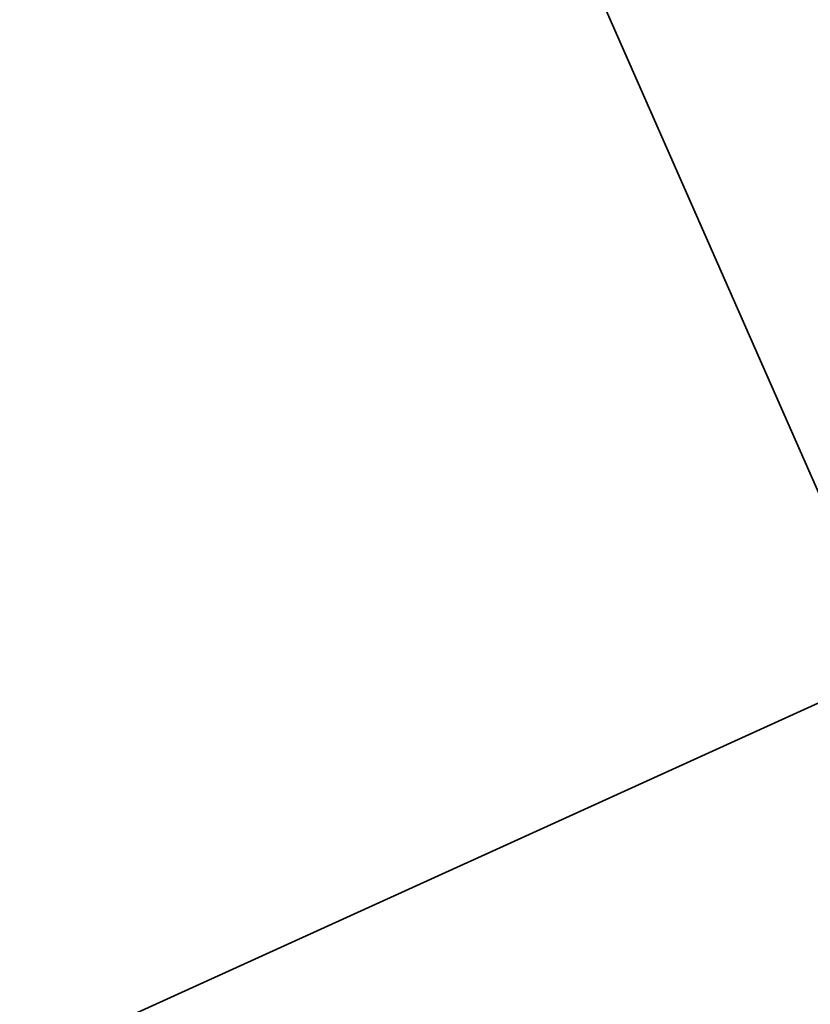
# Model space of a CAD drawing. Header units: metres. Extents: x 163628 to 167855, y 402678 to 405435.
# Tile 681 of 1056: x 165673.121 to 165673.436, y 404061.587 to 404061.979. Entities that reach past the tile are written whole.
import ezdxf

# ---------------------------------------------------------------- set-up
doc = ezdxf.new("R2010")
doc.units = ezdxf.units.M
for name, color, linetype, lineweight in [('X-CA190022.004-UO-BGT_Ondergrond$0$GE_314_WGDRijbaanLokaleweg_Vlak_GEM', 253, 'Continuous', 9), ('X-CA190022.004-UO-BGT_Ondergrond$0$GE_367_OWGBerm_groenvoorziening_grasenk_GEM', 253, 'Continuous', 9), ('X-CA190022.004-UO-BGT_Ondergrond$0$GE_401_OTDErf_Vlak_GEM', 253, 'Continuous', 9), ('X-CA190022.004-UO-BGT_Ondergrond$0$GE_601_PNDgrondvlakpand_Vlak_MV_GEM', 34, 'Continuous', 35)]:
    doc.layers.add(name, color=color, linetype=linetype, lineweight=lineweight)
doc.layers.add('X-CA190022.004-UO-KL_Wenstracé_v0.3$0$N-WE-KL-TRACE_WENSTRACE-G 1.5m', color=24, linetype='Continuous', lineweight=35, transparency=0.6)

msp = doc.modelspace()

# ---------------------------------------------------------------- linework, layer by layer
at = {"layer": 'X-CA190022.004-UO-BGT_Ondergrond$0$GE_314_WGDRijbaanLokaleweg_Vlak_GEM', "extrusion": (0, 0, -1)}
msp.add_arc((-165627.92041, 404108.72456), 72.11001, 211.3846885, 240.3008563, dxfattribs=at)
at = {"layer": 'X-CA190022.004-UO-BGT_Ondergrond$0$GE_367_OWGBerm_groenvoorziening_grasenk_GEM'}
msp.add_arc((165627.92041, 404108.72456), 72.11001, 299.6991437, 328.6153115, dxfattribs=at)
at = {"layer": 'X-CA190022.004-UO-BGT_Ondergrond$0$GE_401_OTDErf_Vlak_GEM', "flags": 128}
msp.add_lwpolyline([(165654.73, 404074.15), (165660.27, 404076.67), (165661.73, 404073.54), (165664.42, 404074.811), (165668.98, 404076.861), (165671.4, 404071.501), (165669.48, 404070.631), (165671.76, 404065.481), (165673.13, 404066.081), (165674.07, 404065.751), (165674.97, 404063.731), (165674.58, 404062.831), (165673.25, 404062.221), (165673.47, 404061.721), (165669.413, 404059.878), (165668.188, 404059.322), (165659.93, 404055.571), (165657.86, 404060.121), (165655.74, 404064.81), (165655.13, 404066.16), (165656.224, 404066.655), (165654.58, 404070.27)], dxfattribs=at)
at = {"layer": 'X-CA190022.004-UO-BGT_Ondergrond$0$GE_601_PNDgrondvlakpand_Vlak_MV_GEM', "flags": 128}
msp.add_lwpolyline([(165664.42, 404074.811), (165668.98, 404076.861), (165671.4, 404071.501), (165669.48, 404070.631), (165671.76, 404065.481), (165673.13, 404066.081), (165674.07, 404065.751), (165674.97, 404063.731), (165674.58, 404062.831), (165673.25, 404062.221), (165673.47, 404061.721), (165669.413, 404059.878), (165666.36, 404066.69), (165665.79, 404066.43), (165665.39, 404067.33), (165664.56, 404066.96), (165664.04, 404068.11), (165664.14, 404068.15), (165661.73, 404073.54), (165664.42, 404074.811)], dxfattribs=at)
at = {"layer": 'X-CA190022.004-UO-KL_Wenstracé_v0.3$0$N-WE-KL-TRACE_WENSTRACE-G 1.5m', "lineweight": 18, "ltscale": 0.2, "const_width": 1.5}
msp.add_lwpolyline([(165576.11775, 404009.78617, 0.039739), (165596.16603, 404018.27493), (165667.34149, 404052.87532, 0.124118), (165678.24741, 404062.05122), (165690.19195, 404078.62901, -0.152208), (165708.4365, 404092.33628, -0.152208)], format="xyb", dxfattribs=at)

doc.saveas('drawing.dxf')
